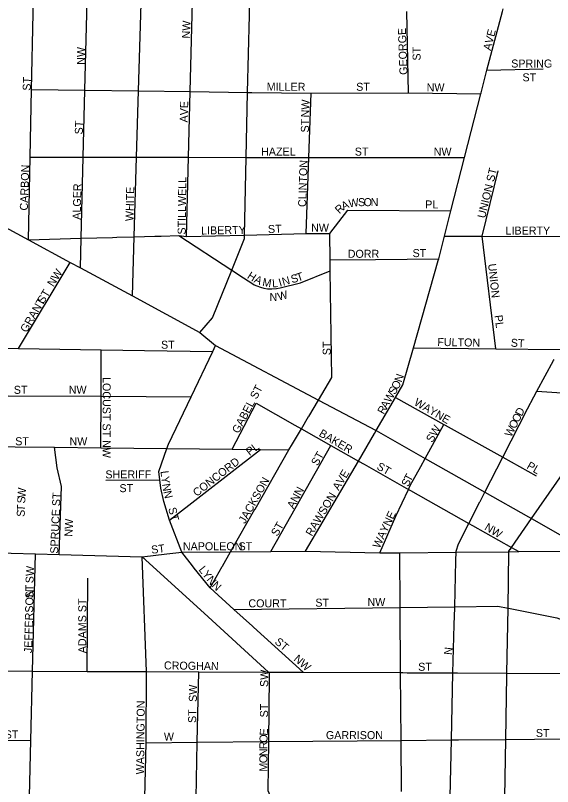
# Model space of a CAD drawing. Extents: x 1588073 to 2013523, y 1090242 to 1357120.
# Drawn here: x 1795455 to 1798810, y 1218928 to 1223743 of the extents above; entities that cross this region are included whole.
import ezdxf

# ---------------------------------------------------------------- set-up
doc = ezdxf.new("R2010")
doc.units = 0
doc.layers.add('GM_X_City_Street', color=7, linetype='Continuous')
doc.layers.add('GM_X_City_Street_Text', color=7, linetype='Continuous')

msp = doc.modelspace()

# ---------------------------------------------------------------- linework, layer by layer
at = {"layer": 'GM_X_City_Street'}
for points in [[(1795536.3, 1222342.3), (1795547.2, 1222857.8), (1795556.2, 1223281), (1795566.3, 1223754.9), (1795576.5, 1224238.7), (1795587.3, 1224747.9), (1795594.4, 1225082.4)], [(1795860.9, 1222166.7), (1795865.7, 1222351.5), (1795878.6, 1222857.6), (1795889.3, 1223276.4), (1795901.5, 1223752.3), (1795914, 1224239.1), (1795927, 1224746.9), (1795935.3, 1225074.7)], [(1796185.5, 1221991.3), (1796196.6, 1222360.8), (1796211.6, 1222857.3), (1796224, 1223271.7), (1796238.4, 1223749.7), (1796253.1, 1224239.5), (1796268.4, 1224745.9), (1796278, 1225067.1)], [(1796522.6, 1222362.1), (1796535.2, 1222857.1), (1796545.6, 1223267.3), (1796557.9, 1223747.2), (1796570.4, 1224239.9), (1796583.3, 1224744.9), (1796600.1, 1225059.9)], [(1796606.7, 1221763.5), (1796686.1, 1221854.9), (1796806, 1222152.5), (1796885.2, 1222349.3), (1796885.7, 1222371), (1796896.4, 1222856.9), (1796905.3, 1223262.3), (1796915.9, 1223744.4), (1796926.8, 1224240.3), (1796937.9, 1224749.7), (1796944.6, 1225052.1)], [(1797708, 1221150.7), (1797828, 1221356.5), (1797874.9, 1221436.9), (1797940.2, 1221666.7), (1798095.8, 1222213.6), (1798098.3, 1222223.3), (1798134.4, 1222365.7), (1798174.5, 1222523.7), (1798259.5, 1222855.9), (1798361.5, 1223253), (1798363.5, 1223260.6), (1798399.8, 1223401.9), (1798497, 1223767.5), (1798501.3, 1223783.6)], [(1797909.9, 1223259), (1797899.7, 1223767)], [(1793599.9, 1223427.5), (1793939.7, 1223233.3), (1794456, 1222938.3), (1794843.3, 1222716.9), (1795170.7, 1222539.9), (1795536.3, 1222342.3), (1795797.3, 1222201.2), (1795860.9, 1222166.7), (1796185.5, 1221991.3), (1796606.7, 1221763.5), (1796705.2, 1221682.4), (1797347.9, 1221341.7), (1797708, 1221150.7), (1798014.6, 1220977), (1798386.6, 1220766.2), (1798658.3, 1220612.2), (1798658.3, 1220612.2)], [(1798399.8, 1223401.9), (1798750.9, 1223409.5)], [(1795556.2, 1223281), (1795889.3, 1223276.4), (1796224, 1223271.7), (1796545.6, 1223267.3), (1796905.3, 1223262.3), (1796911.7, 1223262.2), (1796932.3, 1223261.9)], [(1796932.3, 1223261.9), (1797302.7, 1223256.8), (1797909.9, 1223259), (1798361.5, 1223253), (1798361.5, 1223253), (1798363.5, 1223260.6)], [(1797288.2, 1222856.6), (1797302.7, 1223256.8)], [(1795547.2, 1222857.8), (1795878.6, 1222857.6), (1796211.6, 1222857.3), (1796535.2, 1222857.1), (1796896.4, 1222856.9), (1796903.3, 1222856.8), (1796918.9, 1222856.8)], [(1796918.9, 1222856.8), (1797288.2, 1222856.6), (1798259.5, 1222855.9)], [(1797270.7, 1222380.4), (1797288.2, 1222856.6)], [(1798370.8, 1222364.5), (1798469.5, 1222773.1)], [(1797417.5, 1222381), (1797530.9, 1222526.8), (1798174.5, 1222523.7)], [(1796324.8, 1222364.4), (1796365.2, 1222365.5), (1796475.7, 1222368.6), (1796522.6, 1222362.1), (1796885.7, 1222371), (1797270.7, 1222380.4), (1797417.5, 1222381)], [(1797286.4, 1221238.7), (1797347.9, 1221341.7), (1797432, 1221482.4), (1797421.2, 1222148.5), (1797420.1, 1222217.3), (1797417.5, 1222381)], [(1795536.3, 1222342.3), (1795865.7, 1222351.5), (1796062, 1222357)], [(1796062, 1222357), (1796088.9, 1222357.8), (1796196.6, 1222360.8), (1796324.8, 1222364.4)], [(1796475.7, 1222368.6), (1796806, 1222152.5), (1796854.8, 1222120.6), (1796855.9, 1222119.8)], [(1798134.4, 1222365.7), (1798370.8, 1222364.5)], [(1798370.8, 1222364.5), (1798877.8, 1222362), (1798886.2, 1222361.9)], [(1798455.6, 1221660.9), (1798370.8, 1222364.5)], [(1795475, 1221662.4), (1795797.3, 1222201.2)], [(1797420.1, 1222217.3), (1797702.7, 1222219.8)], [(1797702.7, 1222219.8), (1797702.7, 1222219.8), (1798098.3, 1222223.3)], [(1796855.9, 1222119.8), (1796930.6, 1222070.9), (1796946.6, 1222061.6), (1796963.6, 1222053.6), (1796985.5, 1222045.5), (1797005.4, 1222040.3), (1797028.9, 1222036.5), (1797057.1, 1222035.1), (1797085.6, 1222037.3), (1797109.3, 1222041.8), (1797235.3, 1222072.9), (1797421.2, 1222148.5)], [(1794453.6, 1221677.3), (1794830.4, 1221671.8), (1795475, 1221662.4), (1795990.5, 1221654.8), (1796261.7, 1221650.9), (1796261.7, 1221650.9)], [(1795988.7, 1221043.3), (1795989.6, 1221365.1), (1795990.5, 1221654.8)], [(1796399.7, 1220380.4), (1796401.3, 1220380.6), (1796493.9, 1220390.8), (1796416.4, 1220590.6), (1796381.8, 1220707.2), (1796362.4, 1220792.1), (1796356.4, 1220843.2), (1796350.4, 1220896), (1796401.2, 1221038.6), (1796410.8, 1221065.8), (1796552.3, 1221362.3), (1796687.1, 1221644.6), (1796705.2, 1221682.4)], [(1797940.2, 1221666.7), (1798455.6, 1221660.9), (1798856.6, 1221656.4), (1799823.5, 1221645.5), (1800031.1, 1221643.1)], [(1796261.7, 1221650.9), (1796687.1, 1221644.6)], [(1798653.1, 1221286.3), (1798653.4, 1221286.8), (1798692.2, 1221362.6), (1798711.1, 1221397.4), (1798814.5, 1221588.5), (1798818.9, 1221595.5)], [(1794446.5, 1221372.9), (1794826.7, 1221370.9), (1795989.6, 1221365.1), (1796552.3, 1221362.3)], [(1798711.1, 1221397.4), (1799397.1, 1221351.9), (1799965.9, 1221314.1)], [(1796808.2, 1221034.1), (1796958.2, 1221321.8)], [(1796958.2, 1221321.8), (1797199.3, 1221185.5), (1797199.3, 1221185.5)], [(1797828, 1221356.5), (1798131.1, 1221188.1), (1798137.9, 1221184.3), (1798138, 1221184.3)], [(1798355.9, 1220706.3), (1798356.5, 1220707.4), (1798386.6, 1220766.2), (1798498.3, 1220984.1), (1798653.1, 1221286.3)], [(1796951.3, 1220660.5), (1797162.7, 1221030.1), (1797185, 1221069.1), (1797240.6, 1221162.2), (1797285.9, 1221237.9), (1797286.4, 1221238.7)], [(1797199.3, 1221185.5), (1797240.6, 1221162.2), (1797424.8, 1221058.1), (1797596.8, 1220960.9), (1797633.4, 1220940.2), (1797633.4, 1220940.2)], [(1797986.8, 1220926.7), (1797987.1, 1220927.2), (1798014.6, 1220977), (1798131.1, 1221188.1)], [(1798138, 1221184.3), (1798498.3, 1220984.1), (1798706.3, 1220868.7)], [(1797266.5, 1220397.1), (1797596.8, 1220960.9), (1797697.2, 1221132.4), (1797708, 1221150.7)], [(1798545.5, 1220409.5), (1798546.1, 1220410.5), (1798553, 1220420.5), (1798678.1, 1220601), (1798835.4, 1220828), (1799026.5, 1221103.8)], [(1794439.2, 1221060.6), (1794822.8, 1221056.4), (1795453.2, 1221049.3), (1795699.9, 1221046.5), (1795988.7, 1221043.3), (1796401.2, 1221038.6), (1796808.2, 1221034.1), (1796985.5, 1221032.1), (1797162.7, 1221030.1)], [(1795727.5, 1220377.7), (1795743.6, 1220800.7), (1795715.7, 1220917.8), (1795699.9, 1221046.5)], [(1796416.4, 1220590.6), (1796985.5, 1221032.1)], [(1797050.5, 1220395.3), (1797424.8, 1221058.1)], [(1797633.4, 1220940.2), (1797910, 1220783.9), (1797922.7, 1220776.7), (1797922.8, 1220776.7)], [(1797729.8, 1220388.1), (1797831.3, 1220616), (1797910, 1220783.9), (1797920.8, 1220807.2), (1797986.8, 1220926.7)], [(1796018.7, 1220841), (1796356.4, 1220843.2)], [(1797922.8, 1220776.7), (1798286.6, 1220571.1), (1798308.6, 1220558.6), (1798308.6, 1220558.6)], [(1798206.1, 1220339.7), (1798207.5, 1220391.4), (1798207.6, 1220397.4), (1798221.7, 1220444.4), (1798286.6, 1220571.1), (1798355.9, 1220706.3)], [(1796747.2, 1220303.4), (1796798.6, 1220393.3), (1796950.7, 1220659.4), (1796951.3, 1220660.5)], [(1798658.3, 1220612.2), (1798678.1, 1220601), (1798929.8, 1220458.3), (1799053.2, 1220389.3), (1799382.8, 1220204.8), (1799667.2, 1220045.5), (1799935, 1219895.6)], [(1798308.6, 1220558.6), (1798553, 1220420.5), (1798598, 1220395.1)], [(1798524.5, 1219620.4), (1798524.5, 1219621.5), (1798524.7, 1219636.7), (1798531.3, 1220041.9), (1798537.1, 1220394.5), (1798537.1, 1220397.5), (1798545.5, 1220409.5)], [(1794891.1, 1220400.5), (1795210.5, 1220391.8), (1795428.6, 1220385.8), (1795579.4, 1220381.7), (1795727.5, 1220377.7), (1796246.9, 1220363.6)], [(1795541.3, 1218802.4), (1795542.9, 1218868.3), (1795551.3, 1219215.7), (1795561.7, 1219648.8), (1795579.4, 1220381.7)], [(1796246.9, 1220363.6), (1796399.7, 1220380.4)], [(1796633.4, 1220010.6), (1796633, 1220011), (1796246.9, 1220363.6)], [(1796273.3, 1219645.9), (1796246.9, 1220363.6)], [(1796493.9, 1220390.8), (1796798.6, 1220393.3), (1797050.5, 1220395.3), (1797266.5, 1220397.1), (1797729.8, 1220388.1), (1797855.9, 1220388.1), (1798207.5, 1220391.4), (1798537.1, 1220394.5), (1798598, 1220395.1), (1798924.5, 1220398.2), (1798936, 1220397.4), (1799053.2, 1220389.3)], [(1796560, 1220306.9), (1796493.9, 1220390.8)], [(1797865.1, 1218896.6), (1797865.1, 1218897.8), (1797863.1, 1219216.8), (1797860.5, 1219639.4), (1797858, 1220046.8), (1797855.9, 1220388.1)], [(1796935.6, 1219929.1), (1796819.6, 1220034.3), (1796670.6, 1220169.5), (1796571.5, 1220292.3), (1796560, 1220306.9)], [(1798195.5, 1219938.8), (1798195.5, 1219939.1), (1798198.3, 1220044.4), (1798198.5, 1220050.9), (1798206, 1220337.7), (1798206.1, 1220339.7)], [(1796670.6, 1220169.5), (1796747, 1220303.1), (1796747.2, 1220303.4)], [(1795903, 1219647.4), (1795908.2, 1220229.3)], [(1796819.6, 1220034.3), (1797858, 1220046.8), (1798198.5, 1220050.9), (1798468.1, 1220054.2), (1798531.3, 1220041.9), (1798534.1, 1220041.3)], [(1798534.1, 1220041.3), (1798837, 1219982.3), (1798915.4, 1219950.2), (1799035, 1219901.3), (1799160, 1219834.6)], [(1797042, 1219615.3), (1797042, 1219616.4), (1797042.3, 1219637.2), (1797036.2, 1219642.8), (1796633.4, 1220010.6)], [(1797252, 1219641.9), (1796942, 1219923.3), (1796935.6, 1219929.1)], [(1798187.4, 1219638.1), (1798195.5, 1219938.8)], [(1793598.5, 1219656.8), (1793991.3, 1219655.3), (1794406.4, 1219653.6), (1794805.5, 1219651.9), (1795160.8, 1219650.5), (1795561.7, 1219648.8), (1795903, 1219647.4), (1796273.3, 1219645.9), (1796599.6, 1219644.6), (1797036.2, 1219642.8), (1797252, 1219641.9), (1797860.5, 1219639.4), (1797874.1, 1219639.4), (1797900.9, 1219639.2)], [(1796260.9, 1218853.2), (1796262.4, 1218859.6), (1796262.7, 1218860.9), (1796271.8, 1219201.6), (1796273.3, 1219645.9)], [(1796582.7, 1218810.7), (1796583.6, 1218855.7), (1796590.7, 1219204.6), (1796599.6, 1219644.6)], [(1797900.9, 1219639.2), (1798187.4, 1219638.1), (1798190.8, 1219638), (1798215.9, 1219637.9)], [(1798186.9, 1218021.8), (1798188, 1218041), (1798161.1, 1218431.3), (1798170.5, 1218863.4), (1798178.3, 1219219.8), (1798187.4, 1219638.1)], [(1798215.9, 1219637.9), (1798524.7, 1219636.7), (1798898.4, 1219635.2)], [(1797144, 1218643.3), (1797050.7, 1218862.3), (1797034.4, 1218900.8), (1797037.7, 1219208.9), (1797042, 1219615.3)], [(1798482.5, 1217035.1), (1798520.5, 1218040.6), (1798505.2, 1218433.7), (1798512.1, 1218861.5), (1798518, 1219223), (1798524.5, 1219620.4)], [(1794800.2, 1219222.1), (1795551.3, 1219215.7)], [(1796271.8, 1219201.6), (1796590.7, 1219204.6), (1797037.7, 1219208.9), (1797863.1, 1219216.8), (1798178.3, 1219219.8), (1798215.3, 1219220.1), (1798221.8, 1219220.2)], [(1798221.8, 1219220.2), (1798518, 1219223), (1798876.5, 1219226.4), (1799180.8, 1219229.4), (1799555.7, 1219232.9), (1799907.2, 1219236.3), (1800158.8, 1219238.7)]]:
    msp.add_lwpolyline(points, dxfattribs=at)

# ---------------------------------------------------------------- texts
at = {"layer": 'GM_X_City_Street_Text'}
for s, rotation, p in [('NW', 87.5117, (1796544.2, 1223597.8)), ('GEORGE', 92.0482, (1797903.8, 1223372.7)), ('AVE', 75.9564, (1798423.3, 1223520.5)), ('NW', 90, (1795888.7, 1223434.6)), ('ST', 90, (1797985.4, 1223461)), ('SPRING', 0, (1798551.2, 1223417.6)), ('ST', 87.7903, (1795549.8, 1223272.2)), ('ST', 0, (1798621.6, 1223331.6)), ('MILLER', 0, (1797024.4, 1223272.4)), ('ST', 0, (1797583.2, 1223272.4)), ('NW', 0, (1798023.2, 1223268)), ('AVE', 88.5321, (1796531, 1223074)), ('NW', 87.5119, (1797287.8, 1223105)), ('ST', 87.7985, (1795875.4, 1222999.4)), ('ST', 90, (1797287.8, 1223012.2)), ('HAZEL', 0, (1796989.2, 1222867.6)), ('ST', 0, (1797574.4, 1222867.6)), ('NW', 0, (1798067.2, 1222867.6)), ('CLINTON', 88.1231, (1797270.2, 1222546.1)), ('CARBON', 88.0262, (1795532.2, 1222524.1)), ('UNION ST', 76.3967, (1798388.1, 1222473.2)), ('STILLWELL', 89.2466, (1796517.8, 1222374.3)), ('ALGER', 88.7553, (1795862.2, 1222466.8)), ('WHITE', 88.7228, (1796192.2, 1222458)), ('A', 25.6714, (1797503.8, 1222525.8)), ('W', 8.5571, (1797539.7, 1222543.7)), ('S', 0, (1797594.3, 1222552.1)), ('O', 0, (1797629.5, 1222552.1)), ('N', 0, (1797673.5, 1222552.1)), ('PL', 0, (1798014.4, 1222537.6)), ('R', 42.7857, (1797478, 1222501.2)), ('LIBERTY', 0.9705, (1796615.1, 1222374.8)), ('ST', 2.2016, (1797032.9, 1222383.6)), ('NW', 0, (1797301.6, 1222392.4)), ('LIBERTY', 0, (1798516, 1222374.8)), ('DORR', 0, (1797530.4, 1222229.6)), ('ST', 0, (1797935.2, 1222234)), ('UNION', 276.3415, (1798406.6, 1222190.4)), ('NW', 57.7209, (1795692.1, 1222044.8)), ('H', 327.5313, (1796897.9, 1222104.7)), ('T', 18.6324, (1797219.5, 1222080.6)), ('A', 335.1259, (1796941.4, 1222077.6)), ('M', 349.7189, (1796994.5, 1222054.9)), ('L', 3.5801, (1797059.6, 1222044.7)), ('I', 16.1288, (1797106.5, 1222048.9)), ('N', 15.372, (1797127.5, 1222055)), ('S', 15.6245, (1797182.8, 1222070.3)), ('ST', 58.6701, (1795630.4, 1221939.1)), ('N', 0.6886, (1797042.2, 1221959.7)), ('W', 14.8476, (1797099.3, 1221962)), ('GRANT', 59.6588, (1795524.7, 1221758.6)), ('PL', 277.5899, (1798446.2, 1221869.4)), ('ST', 0, (1796364.4, 1221662)), ('ST', 90, (1797424.2, 1221621.8)), ('FULTON', 358.957, (1798089.4, 1221679.6)), ('ST', 356.4262, (1798547.4, 1221675.2)), ('LOCUST ST NW', 270, (1795999.9, 1221485.4)), ('O', 62.1583, (1797843, 1221402.6)), ('N', 70.4678, (1797866.7, 1221448.8)), ('ST', 0, (1795444.8, 1221380.4)), ('NW', 0, (1795788, 1221380.4)), ('GABEL ST', 62.2828, (1796848.9, 1221129)), ('S', 60.4652, (1797824.9, 1221370.6)), ('W', 60.4636, (1797796.7, 1221320.8)), ('A', 60.4791, (1797775, 1221282.5)), ('WAYNE', 329.9818, (1797939.9, 1221313.1)), ('R', 60.469, (1797755.5, 1221248.1)), ('D', 63.3341, (1798616.7, 1221236.5)), ('O', 63.3341, (1798597, 1221197.2)), ('SW', 59.9378, (1798059.1, 1221072.1)), ('W', 63.341, (1798551.6, 1221106.8)), ('O', 63.3341, (1798577.3, 1221157.9)), ('BAKER', 329.6568, (1797346, 1221119.5)), ('ST', 0, (1795453.6, 1221059.2)), ('NW', 0, (1795792.4, 1221059.2)), ('PL', 37.5682, (1796917.5, 1220991.3)), ('ST', 60.2568, (1797341.9, 1220926.9)), ('CONCORD', 37.8744, (1796587.4, 1220736)), ('ST', 330.2568, (1797706.7, 1220912.8)), ('PL', 330.2509, (1798643.9, 1220917.2)), ('SHERIFF', 0, (1796016.8, 1220852.4)), ('L', 277.2318, (1796360.6, 1220896.9)), ('AVE', 59.0305, (1797474, 1220773)), ('T', 61.7057, (1797922.5, 1220827.5)), ('Y', 277.2104, (1796365, 1220862)), ('JACKSON', 60.5913, (1796888.6, 1220566)), ('S', 65.3718, (1797908.2, 1220796.2)), ('W', 86.248, (1795517.3, 1220729.8)), ('ST', 0, (1796104.8, 1220766.4)), ('N', 279.8221, (1796370.9, 1220816)), ('ANN', 61.503, (1797192.2, 1220658.3)), ('SPRUCE ST', 87.6123, (1795721.4, 1220381.4)), ('N', 283.1542, (1796379, 1220769.5)), ('RAWSON', 59.2, (1797306.8, 1220487)), ('S', 87.349, (1795515.7, 1220694.9)), ('S', 87.9507, (1795512.6, 1220611.5)), ('T', 87.8683, (1795513.8, 1220646.6)), ('ST', 284.0411, (1796408.8, 1220664.9)), ('WAYNE', 64.9166, (1797728.7, 1220411.4)), ('NW', 87.5119, (1795810.8, 1220487.7)), ('ST', 60.2568, (1797091.1, 1220486.9)), ('NW', 329.0346, (1798380.1, 1220534.3)), ('NAPOLEON', 0, (1796500.8, 1220403.6)), ('ST', 0, (1796848.4, 1220403.6)), ('ST', 7.1217, (1796306.1, 1220381.5)), ('SW', 87.2752, (1795567.4, 1220196.7)), ('L', 308.4849, (1796596.2, 1220281.2)), ('Y', 308.4721, (1796618.1, 1220253.7)), ('N', 309.1569, (1796645.9, 1220218.7)), ('N', 316.0466, (1796678, 1220179.8)), ('ST', 90, (1795567.4, 1220103.8)), ('JEFFERSON', 88.4733, (1795558.6, 1219760.9)), ('ADAMS ST', 90, (1795897.4, 1219760.6)), ('COURT', 0, (1796910, 1220047.2)), ('ST', 0, (1797328, 1220051.6)), ('NW', 0, (1797653.6, 1220056)), ('ST', 320.1873, (1797070.1, 1219825)), ('N', 84.2926, (1798181.1, 1219748.3)), ('NW', 318.5746, (1797189, 1219719.2)), ('CROGHAN', 359.1689, (1796382.3, 1219660)), ('ST', 0, (1797970.4, 1219651.2)), ('SW', 88.3264, (1797032.6, 1219549)), ('SW', 90, (1796588.2, 1219457)), ('WASHINGTON', 89.3901, (1796258.2, 1219004.2)), ('ST', 90, (1797032.6, 1219360.2)), ('ST', 90, (1796583.8, 1219325)), ('ST', 0, (1795387.6, 1219228.8)), ('W', 0, (1796382, 1219215.6)), ('O', 87.7701, (1797028.5, 1219201.3)), ('E', 86.8838, (1797030.2, 1219245.1)), ('GARRISON', 0, (1797394, 1219224.4)), ('ST', 0, (1798705.2, 1219237.6)), ('R', 89.7329, (1797028.3, 1219162.1)), ('N', 89.9781, (1797028.3, 1219118.2)), ('O', 89.9781, (1797028.2, 1219074.2)), ('M', 89.9818, (1797028.2, 1219021.4))]:
    msp.add_text(s, height=50, rotation=rotation, dxfattribs=at).set_placement(p)

doc.saveas('drawing.dxf')
